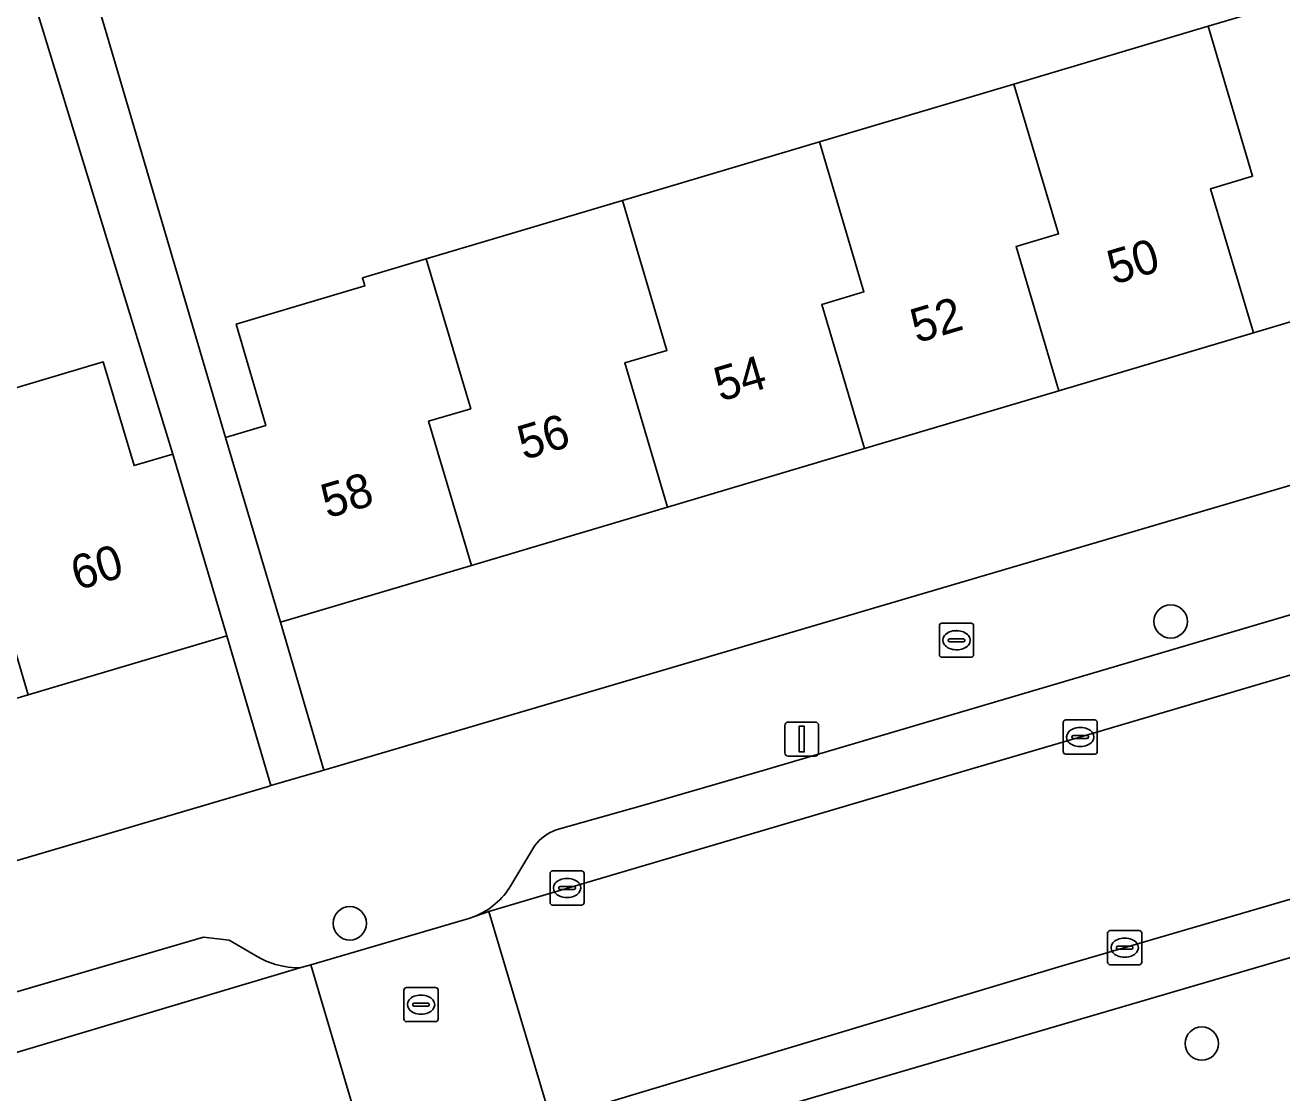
# Model space of a CAD drawing. Extents: x 162523 to 163266, y 381230 to 382050.
# Drawn here: x 162810.8 to 162847.65, y 381740.55 to 381771.84 of the extents above; entities that cross this region are included whole.
import ezdxf

# ---------------------------------------------------------------- set-up
doc = ezdxf.new("R2010")
doc.units = 0
for name, color, linetype in [('IMGEO_Boom', 7, 'Continuous'), ('IMGEO_Brandkraan', 7, 'Continuous'), ('IMGEO_Erf', 7, 'Continuous'), ('IMGEO_Groenvoorziening', 7, 'Continuous'), ('IMGEO_Kolk', 7, 'Continuous'), ('IMGEO_Lichtmast', 7, 'Continuous'), ('IMGEO_Pand', 7, 'Continuous'), ('IMGEO_Pand_nummerreeks', 7, 'Continuous'), ('IMGEO_Parkeervlak_open', 7, 'Continuous'), ('IMGEO_Rijbaan_lokaal_open', 7, 'Continuous'), ('IMGEO_Rioolput', 7, 'Continuous'), ('IMGEO_Voetpad_open', 7, 'Continuous')]:
    doc.layers.add(name, color=color, linetype=linetype)

msp = doc.modelspace()

# ---------------------------------------------------------------- linework, layer by layer
at = {"layer": 'IMGEO_Boom'}
for centre in [(162844.387, 381754.362), (162820.317, 381745.514), (162845.3, 381741.99)]:
    msp.add_circle(centre, 0.489, dxfattribs=at)
at = {"layer": 'IMGEO_Brandkraan'}
for p, q in [((162837.606, 381753.387), (162837.606, 381754.239)), ((162837.681, 381754.313), (162838.533, 381754.313)), ((162838.607, 381754.239), (162838.607, 381753.387)), ((162837.908, 381753.856), (162838.306, 381753.856)), ((162838.094, 381754.093), (162838.119, 381754.093)), ((162837.865, 381753.807), (162837.865, 381753.819)), ((162838.303, 381753.77), (162837.905, 381753.77)), ((162838.117, 381753.533), (162838.092, 381753.533)), ((162838.349, 381753.819), (162838.349, 381753.807)), ((162838.533, 381753.313), (162837.681, 381753.313))]:
    msp.add_line(p, q, dxfattribs=at)
for points in [[(162837.606, 381753.387), (162837.606, 381754.239)], [(162837.681, 381754.313), (162838.533, 381754.313)], [(162838.607, 381754.239), (162838.607, 381753.387)], [(162838.533, 381753.313), (162837.681, 381753.313)]]:
    msp.add_lwpolyline(points, dxfattribs=at)
for centre, radius, start, end in [((162837.683, 381754.237), 0.0765, 91.552, 178.448), ((162837.683, 381754.237), 0.0765, 91.552, 178.448), ((162838.531, 381754.237), 0.0765, 1.552, 88.448), ((162838.531, 381754.237), 0.0765, 1.552, 88.448), ((162837.905, 381753.816), 0.0403, 85.8775, 175.7526), ((162838.31, 381753.818), 0.0386, 1.7309, 96.639), ((162837.902, 381753.806), 0.0366, 178.938, 274.7102), ((162838.306, 381753.813), 0.043, 264.8664, 352.4533), ((162837.683, 381753.389), 0.0765, 181.552, 268.448), ((162837.683, 381753.389), 0.0765, 181.552, 268.448), ((162838.531, 381753.389), 0.0765, 271.552, 358.448), ((162838.531, 381753.389), 0.0765, 271.552, 358.448)]:
    msp.add_arc(centre, radius, start, end, dxfattribs=at)
for centre, major_axis, ratio, start_param, end_param in [((162838.093, 381753.813), (-0.387, 0.002), 0.722429, 4.712389, 7.853982), ((162838.118, 381753.813), (-0.39, 0.002), 0.717154, 1.570796, 4.712389)]:
    msp.add_ellipse(centre, major_axis=major_axis, ratio=ratio, start_param=start_param, end_param=end_param, dxfattribs=at)
at = {"layer": 'IMGEO_Erf'}
for points in [[(162812.653, 381773.393), (162816.674, 381759.751), (162817.854, 381760.102), (162816.988, 381763.074), (162820.756, 381764.2), (162820.685, 381764.438), (162822.554, 381764.994), (162828.309, 381766.704), (162834.086, 381768.421), (162839.785, 381770.115), (162845.484, 381771.809), (162851.427, 381773.575)], [(162852.861, 381764.618), (162846.812, 381762.82), (162841.112, 381761.126), (162835.413, 381759.432), (162829.636, 381757.715), (162823.882, 381756.004), (162818.282, 381754.34), (162819.558, 381750.008), (162880.883, 381768.073)]]:
    msp.add_lwpolyline(points, dxfattribs=at)
for points in [[(162809.246, 381761.187), (162809.344, 381760.859), (162813.089, 381761.972), (162813.993, 381758.931), (162815.128, 381759.269), (162810.923, 381772.986), (162809.675, 381772.632), (162807.494, 381772.013), (162786.259, 381765.637), (162787.589, 381761.391), (162782.464, 381759.787), (162781.134, 381764.033), (162780.12, 381763.708), (162784.816, 381749.074), (162785.557, 381749.294), (162784.232, 381753.751), (162790.095, 381755.494), (162795.916, 381757.224), (162801.521, 381758.891), (162807.263, 381760.598)], [(162817.893, 381749.518), (162818.005, 381749.551), (162816.711, 381753.942), (162810.885, 381752.21), (162805.141, 381750.503), (162799.539, 381748.838), (162793.718, 381747.108), (162787.9, 381745.379), (162786.674, 381749.504), (162785.59, 381749.182), (162788.153, 381740.557), (162788.882, 381740.764), (162788.827, 381740.956)]]:
    msp.add_lwpolyline(points, close=True, dxfattribs=at)
at = {"layer": 'IMGEO_Groenvoorziening'}
msp.add_lwpolyline([(162857.436, 381747.309), (162810.028, 381733.413), (162811.299, 381728.671), (162808.98, 381726.732), (162810.504, 381721.043), (162813.225, 381720.582), (162814.181, 381717.01), (162861.746, 381728.912)], close=True, dxfattribs=at)
at = {"layer": 'IMGEO_Kolk'}
for p, q in [((162841.234, 381750.549), (162841.234, 381751.401)), ((162841.309, 381751.475), (162842.161, 381751.475)), ((162841.722, 381751.255), (162841.747, 381751.255)), ((162842.235, 381751.401), (162842.235, 381750.549)), ((162841.493, 381750.969), (162841.493, 381750.981)), ((162841.931, 381750.932), (162841.533, 381750.932)), ((162841.536, 381751.018), (162841.934, 381751.018)), ((162841.977, 381750.981), (162841.977, 381750.969)), ((162841.745, 381750.695), (162841.72, 381750.695)), ((162842.161, 381750.475), (162841.309, 381750.475)), ((162826.188, 381746.124), (162826.188, 381746.976)), ((162826.263, 381747.05), (162827.115, 381747.05)), ((162826.676, 381746.83), (162826.701, 381746.83)), ((162827.189, 381746.976), (162827.189, 381746.124)), ((162826.447, 381746.544), (162826.447, 381746.556)), ((162826.885, 381746.507), (162826.487, 381746.507)), ((162826.49, 381746.593), (162826.888, 381746.593)), ((162826.931, 381746.556), (162826.931, 381746.544)), ((162826.699, 381746.27), (162826.674, 381746.27)), ((162827.115, 381746.05), (162826.263, 381746.05)), ((162842.539, 381744.375), (162842.539, 381745.227)), ((162842.614, 381745.301), (162843.466, 381745.301)), ((162843.027, 381745.081), (162843.052, 381745.081)), ((162843.54, 381745.227), (162843.54, 381744.375)), ((162842.798, 381744.795), (162842.798, 381744.807)), ((162843.236, 381744.758), (162842.838, 381744.758)), ((162842.841, 381744.844), (162843.239, 381744.844)), ((162843.282, 381744.807), (162843.282, 381744.795)), ((162843.466, 381744.301), (162842.614, 381744.301)), ((162843.05, 381744.521), (162843.025, 381744.521))]:
    msp.add_line(p, q, dxfattribs=at)
for points in [[(162841.234, 381750.549), (162841.234, 381751.401)], [(162841.309, 381751.475), (162842.161, 381751.475)], [(162842.235, 381751.401), (162842.235, 381750.549)], [(162842.161, 381750.475), (162841.309, 381750.475)], [(162826.188, 381746.124), (162826.188, 381746.976)], [(162826.263, 381747.05), (162827.115, 381747.05)], [(162827.189, 381746.976), (162827.189, 381746.124)], [(162827.115, 381746.05), (162826.263, 381746.05)], [(162842.539, 381744.375), (162842.539, 381745.227)], [(162842.614, 381745.301), (162843.466, 381745.301)], [(162843.54, 381745.227), (162843.54, 381744.375)], [(162843.466, 381744.301), (162842.614, 381744.301)]]:
    msp.add_lwpolyline(points, dxfattribs=at)
for centre, radius, start, end in [((162841.311, 381751.399), 0.0765, 91.552, 178.448), ((162841.311, 381751.399), 0.0765, 91.552, 178.448), ((162842.159, 381751.399), 0.0765, 1.552, 88.448), ((162842.159, 381751.399), 0.0765, 1.552, 88.448), ((162841.533, 381750.978), 0.0403, 85.8775, 175.7526), ((162841.53, 381750.968), 0.0366, 178.938, 274.7102), ((162841.934, 381750.975), 0.043, 264.8664, 352.4533), ((162841.938, 381750.98), 0.0386, 1.7309, 96.639), ((162841.311, 381750.551), 0.0765, 181.552, 268.448), ((162841.311, 381750.551), 0.0765, 181.552, 268.448), ((162842.159, 381750.551), 0.0765, 271.552, 358.448), ((162842.159, 381750.551), 0.0765, 271.552, 358.448), ((162826.265, 381746.974), 0.0765, 91.552, 178.448), ((162826.265, 381746.974), 0.0765, 91.552, 178.448), ((162827.113, 381746.974), 0.0765, 1.552, 88.448), ((162827.113, 381746.974), 0.0765, 1.552, 88.448), ((162826.487, 381746.553), 0.0403, 85.8775, 175.7526), ((162826.484, 381746.543), 0.0366, 178.938, 274.7102), ((162826.888, 381746.55), 0.043, 264.8664, 352.4533), ((162826.892, 381746.555), 0.0386, 1.7309, 96.639), ((162826.265, 381746.126), 0.0765, 181.552, 268.448), ((162826.265, 381746.126), 0.0765, 181.552, 268.448), ((162827.113, 381746.126), 0.0765, 271.552, 358.448), ((162827.113, 381746.126), 0.0765, 271.552, 358.448), ((162842.616, 381745.225), 0.0765, 91.552, 178.448), ((162842.616, 381745.225), 0.0765, 91.552, 178.448), ((162843.464, 381745.225), 0.0765, 1.552, 88.448), ((162843.464, 381745.225), 0.0765, 1.552, 88.448), ((162842.838, 381744.804), 0.0403, 85.8775, 175.7526), ((162842.835, 381744.794), 0.0366, 178.938, 274.7102), ((162843.239, 381744.801), 0.043, 264.8664, 352.4533), ((162843.243, 381744.806), 0.0386, 1.7309, 96.639), ((162842.616, 381744.377), 0.0765, 181.552, 268.448), ((162842.616, 381744.377), 0.0765, 181.552, 268.448), ((162843.464, 381744.377), 0.0765, 271.552, 358.448), ((162843.464, 381744.377), 0.0765, 271.552, 358.448)]:
    msp.add_arc(centre, radius, start, end, dxfattribs=at)
for centre, major_axis, ratio, start_param, end_param in [((162841.721, 381750.975), (-0.387, 0.002), 0.722429, 4.712389, 7.853982), ((162841.746, 381750.975), (-0.39, 0.002), 0.717154, 1.570796, 4.712389), ((162826.675, 381746.55), (-0.387, 0.002), 0.722429, 4.712389, 7.853982), ((162826.7, 381746.55), (-0.39, 0.002), 0.717154, 1.570796, 4.712389), ((162843.026, 381744.801), (-0.387, 0.002), 0.722429, 4.712389, 7.853982), ((162843.051, 381744.801), (-0.39, 0.002), 0.717154, 1.570796, 4.712389)]:
    msp.add_ellipse(centre, major_axis=major_axis, ratio=ratio, start_param=start_param, end_param=end_param, dxfattribs=at)
at = {"layer": 'IMGEO_Lichtmast'}
for p, q in [((162833.074, 381750.515), (162833.074, 381751.315)), ((162833.074, 381751.315), (162833.074, 381750.515)), ((162833.174, 381751.415), (162833.964, 381751.415)), ((162833.964, 381751.415), (162833.174, 381751.415)), ((162834.064, 381751.315), (162834.064, 381750.515)), ((162834.064, 381750.515), (162834.064, 381751.315)), ((162833.964, 381750.415), (162833.174, 381750.415)), ((162833.174, 381750.415), (162833.964, 381750.415))]:
    msp.add_line(p, q, dxfattribs=at)
msp.add_lwpolyline([(162833.494, 381751.29), (162833.644, 381751.29), (162833.644, 381750.54), (162833.494, 381750.54), (162833.494, 381751.29)], dxfattribs=at)
for centre, start, end in [((162833.174, 381751.315), 90, 180), ((162833.174, 381751.315), 90, 180), ((162833.964, 381751.315), 0, 90), ((162833.964, 381751.315), 360, 90), ((162833.174, 381750.515), 180, 270), ((162833.174, 381750.515), 180, 270), ((162833.964, 381750.515), 270, 0), ((162833.964, 381750.515), 270, 0)]:
    msp.add_arc(centre, 0.1, start, end, dxfattribs=at)
at = {"layer": 'IMGEO_Pand'}
for points in [[(162845.484, 381771.809), (162846.79, 381767.414), (162845.556, 381767.047), (162846.812, 381762.82), (162852.861, 381764.618), (162851.215, 381770.155), (162852.344, 381770.491), (162851.427, 381773.575)], [(162839.785, 381770.115), (162841.094, 381765.721), (162839.856, 381765.352), (162841.112, 381761.126), (162846.812, 381762.82), (162845.556, 381767.047), (162846.79, 381767.414), (162845.484, 381771.809)], [(162835.413, 381759.432), (162841.112, 381761.126), (162839.856, 381765.352), (162841.094, 381765.721), (162839.785, 381770.115), (162834.086, 381768.421), (162835.392, 381764.025), (162834.158, 381763.658)], [(162835.413, 381759.432), (162834.158, 381763.658), (162835.392, 381764.025), (162834.086, 381768.421), (162828.309, 381766.704), (162829.615, 381762.308), (162828.381, 381761.941), (162829.636, 381757.715)], [(162823.882, 381756.004), (162829.636, 381757.715), (162828.381, 381761.941), (162829.615, 381762.308), (162828.309, 381766.704), (162822.554, 381764.994), (162823.861, 381760.597), (162822.627, 381760.23)], [(162823.882, 381756.004), (162822.627, 381760.23), (162823.861, 381760.597), (162822.554, 381764.994), (162820.685, 381764.438), (162820.756, 381764.2), (162816.988, 381763.074), (162817.854, 381760.102), (162816.674, 381759.751), (162816.858, 381759.133), (162818.282, 381754.34)], [(162810.885, 381752.21), (162816.711, 381753.942), (162815.128, 381759.269), (162813.993, 381758.931), (162813.089, 381761.972), (162809.344, 381760.859), (162809.246, 381761.187), (162807.263, 381760.598), (162807.323, 381760.404), (162808.535, 381756.322), (162809.572, 381756.63)], [(162807.323, 381760.404), (162807.263, 381760.598), (162801.521, 381758.891), (162802.807, 381754.563), (162803.844, 381754.871), (162805.141, 381750.503), (162810.885, 381752.21), (162809.572, 381756.63), (162808.535, 381756.322)]]:
    msp.add_lwpolyline(points, close=True, dxfattribs=at)
at = {"layer": 'IMGEO_Parkeervlak_open'}
for points in [[(162880.844, 381763.186), (162879.588, 381763.862), (162875.502, 381762.708), (162832.465, 381750), (162828.971, 381748.984), (162826.371, 381748.252)], [(162823.975, 381745.719), (162824.39, 381745.861), (162825.809, 381746.281), (162838.424, 381750), (162841.655, 381750.949), (162857.916, 381755.745), (162880.049, 381762.283)], [(162825.745, 381747.794), (162825.04, 381746.625)], [(162789.911, 381735.529), (162804.215, 381739.844), (162816.425, 381743.491), (162818.854, 381744.206), (162818.728, 381744.209), (162818.506, 381744.23), (162818.359, 381744.255), (162818.141, 381744.308), (162817.999, 381744.354), (162817.861, 381744.408), (162817.726, 381744.469), (162817.596, 381744.538), (162816.784, 381745.023), (162816.023, 381745.113), (162792.03, 381738.093), (162791.344, 381737.536), (162790.541, 381736.141)]]:
    msp.add_lwpolyline(points, dxfattribs=at)
for centre, radius, start, end in [((162826.788, 381747.025), 1.296, 108.7732, 143.6074), ((162823.196, 381747.713), 2.141, 291.3296, 329.4463)]:
    msp.add_arc(centre, radius, start, end, dxfattribs=at)
at = {"layer": 'IMGEO_Rijbaan_lokaal_open'}
for points in [[(162824.39, 381745.861), (162826.213, 381739.767), (162829.108, 381740.629), (162841.176, 381744.257), (162855.228, 381748.366), (162860.752, 381750), (162870.475, 381752.876), (162877.377, 381754.86), (162881.873, 381756.162), (162880.049, 381762.283), (162857.916, 381755.745), (162841.655, 381750.949), (162838.424, 381750), (162825.809, 381746.281)], [(162820.97, 381738.229), (162826.213, 381739.767), (162824.39, 381745.861), (162823.975, 381745.719), (162823.804, 381745.66), (162819.176, 381744.3)]]:
    msp.add_lwpolyline(points, close=True, dxfattribs=at)
msp.add_lwpolyline([(162820.97, 381738.229), (162819.176, 381744.3), (162818.854, 381744.206), (162816.425, 381743.491), (162804.215, 381739.844)], dxfattribs=at)
at = {"layer": 'IMGEO_Rioolput'}
for p, q in [((162821.905, 381742.706), (162821.905, 381743.558)), ((162821.98, 381743.632), (162822.832, 381743.632)), ((162822.906, 381743.558), (162822.906, 381742.706)), ((162822.207, 381743.175), (162822.605, 381743.175)), ((162822.393, 381743.412), (162822.418, 381743.412)), ((162822.164, 381743.126), (162822.164, 381743.138)), ((162822.602, 381743.089), (162822.204, 381743.089)), ((162822.416, 381742.852), (162822.391, 381742.852)), ((162822.648, 381743.138), (162822.648, 381743.126)), ((162822.832, 381742.632), (162821.98, 381742.632))]:
    msp.add_line(p, q, dxfattribs=at)
for points in [[(162821.905, 381742.706), (162821.905, 381743.558)], [(162821.98, 381743.632), (162822.832, 381743.632)], [(162822.906, 381743.558), (162822.906, 381742.706)], [(162822.832, 381742.632), (162821.98, 381742.632)]]:
    msp.add_lwpolyline(points, dxfattribs=at)
for centre, radius, start, end in [((162821.982, 381743.556), 0.0765, 91.552, 178.448), ((162821.982, 381743.556), 0.0765, 91.552, 178.448), ((162822.83, 381743.556), 0.0765, 1.552, 88.448), ((162822.83, 381743.556), 0.0765, 1.552, 88.448), ((162822.204, 381743.135), 0.0403, 85.8775, 175.7526), ((162822.609, 381743.137), 0.0386, 1.7309, 96.639), ((162822.201, 381743.125), 0.0366, 178.938, 274.7102), ((162822.605, 381743.132), 0.043, 264.8664, 352.4533), ((162821.982, 381742.708), 0.0765, 181.552, 268.448), ((162821.982, 381742.708), 0.0765, 181.552, 268.448), ((162822.83, 381742.708), 0.0765, 271.552, 358.448), ((162822.83, 381742.708), 0.0765, 271.552, 358.448)]:
    msp.add_arc(centre, radius, start, end, dxfattribs=at)
for centre, major_axis, ratio, start_param, end_param in [((162822.392, 381743.132), (-0.387, 0.002), 0.722429, 4.712389, 7.853982), ((162822.417, 381743.132), (-0.39, 0.002), 0.717154, 1.570796, 4.712389)]:
    msp.add_ellipse(centre, major_axis=major_axis, ratio=ratio, start_param=start_param, end_param=end_param, dxfattribs=at)
at = {"layer": 'IMGEO_Voetpad_open'}
for points in [[(162810.923, 381772.986), (162815.128, 381759.269), (162816.711, 381753.942), (162818.005, 381749.551), (162819.558, 381750.008), (162818.282, 381754.34), (162816.858, 381759.133), (162816.674, 381759.751), (162812.653, 381773.393)], [(162886.293, 381769.608), (162880.883, 381768.073), (162819.558, 381750.008), (162818.005, 381749.551), (162817.893, 381749.518), (162788.827, 381740.956), (162788.882, 381740.764), (162788.153, 381740.557), (162785.552, 381739.818), (162784.481, 381739.514), (162784.426, 381739.706), (162746.424, 381725.819), (162739.44, 381723.44), (162735.869, 381722.192), (162737.39, 381720.437)], [(162909.783, 381764.393), (162901.818, 381762.048), (162881.873, 381756.162), (162877.377, 381754.86), (162870.475, 381752.876), (162860.752, 381750), (162855.228, 381748.366), (162841.176, 381744.257), (162829.108, 381740.629), (162826.213, 381739.767), (162820.97, 381738.229), (162818.18, 381737.419), (162806.638, 381734.148), (162801.745, 381732.596), (162794.203, 381730.326)], [(162826.371, 381748.252), (162828.971, 381748.984), (162832.465, 381750), (162875.502, 381762.708), (162879.588, 381763.862), (162880.844, 381763.186)], [(162825.04, 381746.625), (162825.745, 381747.794)], [(162794.682, 381728.915), (162807.277, 381732.607), (162810.028, 381733.413), (162857.436, 381747.309)], [(162790.541, 381736.141), (162791.344, 381737.536), (162792.03, 381738.093), (162816.023, 381745.113), (162816.784, 381745.023), (162817.596, 381744.538), (162817.726, 381744.469), (162817.861, 381744.408), (162817.999, 381744.354), (162818.141, 381744.308), (162818.359, 381744.255), (162818.506, 381744.23), (162818.728, 381744.209), (162818.854, 381744.206), (162819.176, 381744.3), (162823.804, 381745.66), (162823.975, 381745.719)]]:
    msp.add_lwpolyline(points, dxfattribs=at)
for centre, radius, start, end in [((162826.788, 381747.025), 1.296, 108.7732, 143.6074), ((162823.196, 381747.713), 2.141, 291.3296, 329.4463)]:
    msp.add_arc(centre, radius, start, end, dxfattribs=at)

# ---------------------------------------------------------------- texts
at = {"layer": 'IMGEO_Pand_nummerreeks'}
for s, rotation, p in [('50', 16.5537, (162842.709, 381764.229)), ('52', 16.5537, (162836.94, 381762.515)), ('54', 16.5537, (162831.18, 381760.802)), ('56', 16.5537, (162825.417, 381759.089)), ('58', 16.5537, (162819.656, 381757.377)), ('60', 16.5526, (162812.323, 381755.267))]:
    msp.add_text(s, height=1, rotation=rotation, dxfattribs=at).set_placement(p)

doc.saveas('drawing.dxf')
